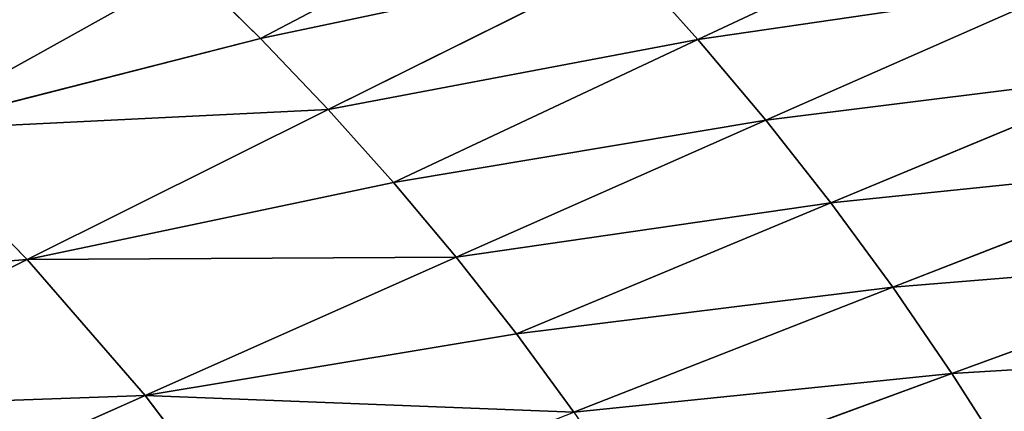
# Model space of a CAD drawing. Extents: x 0 to 605, y 0 to 400.
# Tile 963 of 1056: x 397 to 425, y 243 to 254. Entities that reach past the tile are written whole.
import ezdxf

# ---------------------------------------------------------------- set-up
doc = ezdxf.new("R2010")
doc.units = 0
doc.header["$LTSCALE"] = 25.4
doc.layers.get('0').update_dxf_attribs({"linetype": 'CONTINUOUS'})

# ---------------------------------------------------------------- blocks, each defined once
blk = doc.blocks.new('ATLANTA610_-_S_STL')
at = {"color": 0}
for p, q in [((424.702, 30.677, 142.178), (416.293, 29.714, 146.109)), ((424.702, 30.677, 142.178), (416.293, 29.714, 146.109)), ((418.178, 29.697, 148.349), (426.724, 30.656, 144.581)), ((418.178, 29.697, 148.349), (426.724, 30.656, 144.581)), ((419.983, 29.682, 150.643), (428.66, 30.638, 147.041)), ((419.983, 29.682, 150.643), (428.66, 30.638, 147.041)), ((421.707, 29.669, 152.988), (430.509, 30.623, 149.556)), ((421.707, 29.669, 152.988), (430.509, 30.623, 149.556)), ((423.35, 29.657, 155.381), (432.271, 30.609, 152.124)), ((423.35, 29.657, 155.381), (432.271, 30.609, 152.124)), ((404.132, 28.909, 146.077), (412.3, 29.754, 141.795)), ((404.132, 28.909, 146.077), (412.3, 29.754, 141.795)), ((414.333, 29.733, 143.923), (406.015, 28.892, 148.05)), ((414.333, 29.733, 143.923), (406.015, 28.892, 148.05)), ((407.831, 28.876, 150.076), (416.293, 29.714, 146.109)), ((407.831, 28.876, 150.076), (416.293, 29.714, 146.109)), ((409.577, 28.862, 152.153), (418.178, 29.697, 148.349)), ((409.577, 28.862, 152.153), (418.178, 29.697, 148.349)), ((411.249, 28.85, 154.278), (419.983, 29.682, 150.643)), ((411.249, 28.85, 154.278), (419.983, 29.682, 150.643)), ((412.847, 28.839, 156.451), (421.707, 29.669, 152.988)), ((412.847, 28.839, 156.451), (421.707, 29.669, 152.988)), ((414.333, 29.733, 143.923), (416.293, 29.714, 146.109)), ((414.333, 29.733, 143.923), (416.293, 29.714, 146.109)), ((414.37, 28.83, 158.669), (423.35, 29.657, 155.381)), ((414.37, 28.83, 158.669), (423.35, 29.657, 155.381)), ((418.178, 29.697, 148.349), (416.293, 29.714, 146.109)), ((418.178, 29.697, 148.349), (416.293, 29.714, 146.109)), ((419.983, 29.682, 150.643), (418.178, 29.697, 148.349)), ((419.983, 29.682, 150.643), (418.178, 29.697, 148.349)), ((421.707, 29.669, 152.988), (419.983, 29.682, 150.643)), ((421.707, 29.669, 152.988), (419.983, 29.682, 150.643)), ((423.35, 29.657, 155.381), (421.707, 29.669, 152.988)), ((423.35, 29.657, 155.381), (421.707, 29.669, 152.988)), ((423.35, 29.657, 155.381), (424.91, 29.648, 157.822)), ((423.35, 29.657, 155.381), (424.91, 29.648, 157.822)), ((394.127, 28.192, 148.631), (402.184, 28.928, 144.16)), ((394.127, 28.192, 148.631), (402.184, 28.928, 144.16)), ((404.132, 28.909, 146.077), (394.127, 28.192, 148.631)), ((404.132, 28.909, 146.077), (394.127, 28.192, 148.631)), ((406.015, 28.892, 148.05), (397.649, 28.163, 152.213)), ((406.015, 28.892, 148.05), (397.649, 28.163, 152.213)), ((397.649, 28.163, 152.213), (407.831, 28.876, 150.076)), ((397.649, 28.163, 152.213), (407.831, 28.876, 150.076)), ((409.577, 28.862, 152.153), (400.926, 28.139, 155.988)), ((409.577, 28.862, 152.153), (400.926, 28.139, 155.988)), ((400.926, 28.139, 155.988), (411.249, 28.85, 154.278)), ((400.926, 28.139, 155.988), (411.249, 28.85, 154.278)), ((404.132, 28.909, 146.077), (402.184, 28.928, 144.16)), ((404.132, 28.909, 146.077), (402.184, 28.928, 144.16)), ((404.132, 28.909, 146.077), (406.015, 28.892, 148.05)), ((404.132, 28.909, 146.077), (406.015, 28.892, 148.05)), ((407.831, 28.876, 150.076), (406.015, 28.892, 148.05)), ((407.831, 28.876, 150.076), (406.015, 28.892, 148.05)), ((409.577, 28.862, 152.153), (407.831, 28.876, 150.076)), ((409.577, 28.862, 152.153), (407.831, 28.876, 150.076)), ((411.249, 28.85, 154.278), (409.577, 28.862, 152.153)), ((411.249, 28.85, 154.278), (409.577, 28.862, 152.153)), ((412.847, 28.839, 156.451), (411.249, 28.85, 154.278)), ((412.847, 28.839, 156.451), (411.249, 28.85, 154.278)), ((394.127, 28.192, 148.631), (397.649, 28.163, 152.213)), ((394.127, 28.192, 148.631), (397.649, 28.163, 152.213)), ((389.241, 27.536, 156.408), (397.649, 28.163, 152.213)), ((389.241, 27.536, 156.408), (397.649, 28.163, 152.213)), ((392.229, 27.517, 159.854), (400.926, 28.139, 155.988)), ((392.229, 27.517, 159.854), (400.926, 28.139, 155.988)), ((400.926, 28.139, 155.988), (397.649, 28.163, 152.213)), ((400.926, 28.139, 155.988), (397.649, 28.163, 152.213)), ((403.935, 28.12, 159.944), (400.926, 28.139, 155.988)), ((403.935, 28.12, 159.944), (400.926, 28.139, 155.988))]:
    blk.add_line(p, q, dxfattribs=at)
mesh = blk.add_polyface(dxfattribs=at)
corners = [(414.333, 29.733, 143.923), (424.702, 30.677, 142.178), (422.599, 30.7, 139.835), (416.293, 29.714, 146.109)]
mesh.append_faces([[corners[k] for k in face] for face in [(0, 1, 2), (1, 0, 3)]], dxfattribs={"vtx0": -1, "color": 0})
mesh = blk.add_polyface(dxfattribs=at)
corners = [(416.293, 29.714, 146.109), (426.724, 30.656, 144.581), (424.702, 30.677, 142.178), (418.178, 29.697, 148.349)]
mesh.append_faces([[corners[k] for k in face] for face in [(0, 1, 2), (1, 0, 3)]], dxfattribs={"vtx0": -1, "color": 0})
mesh = blk.add_polyface(dxfattribs=at)
corners = [(418.178, 29.697, 148.349), (428.66, 30.638, 147.041), (426.724, 30.656, 144.581), (419.983, 29.682, 150.643)]
mesh.append_faces([[corners[k] for k in face] for face in [(0, 1, 2), (1, 0, 3)]], dxfattribs={"vtx0": -1, "color": 0})
mesh = blk.add_polyface(dxfattribs=at)
corners = [(419.983, 29.682, 150.643), (430.509, 30.623, 149.556), (428.66, 30.638, 147.041), (421.707, 29.669, 152.988)]
mesh.append_faces([[corners[k] for k in face] for face in [(0, 1, 2), (1, 0, 3)]], dxfattribs={"vtx0": -1, "color": 0})
mesh = blk.add_polyface(dxfattribs=at)
corners = [(421.707, 29.669, 152.988), (432.271, 30.609, 152.124), (430.509, 30.623, 149.556), (423.35, 29.657, 155.381)]
mesh.append_faces([[corners[k] for k in face] for face in [(0, 1, 2), (1, 0, 3)]], dxfattribs={"vtx0": -1, "color": 0})
mesh = blk.add_polyface(dxfattribs=at)
corners = [(423.35, 29.657, 155.381), (433.943, 30.599, 154.741), (432.271, 30.609, 152.124), (424.91, 29.648, 157.822)]
mesh.append_faces([[corners[k] for k in face] for face in [(0, 1, 2), (1, 0, 3)]], dxfattribs={"vtx0": -1, "color": 0})
mesh = blk.add_polyface(dxfattribs=at)
corners = [(404.132, 28.909, 146.077), (412.3, 29.754, 141.795), (402.184, 28.928, 144.16)]
mesh.append_faces([[corners[k] for k in face] for face in [(0, 1, 2)]], dxfattribs={"color": 0})
mesh = blk.add_polyface(dxfattribs=at)
corners = [(404.132, 28.909, 146.077), (414.333, 29.733, 143.923), (412.3, 29.754, 141.795), (406.015, 28.892, 148.05)]
mesh.append_faces([[corners[k] for k in face] for face in [(0, 1, 2), (1, 0, 3)]], dxfattribs={"vtx0": -1, "color": 0})
mesh = blk.add_polyface(dxfattribs=at)
corners = [(406.015, 28.892, 148.05), (416.293, 29.714, 146.109), (414.333, 29.733, 143.923), (407.831, 28.876, 150.076)]
mesh.append_faces([[corners[k] for k in face] for face in [(0, 1, 2), (1, 0, 3)]], dxfattribs={"vtx0": -1, "color": 0})
mesh = blk.add_polyface(dxfattribs=at)
corners = [(407.831, 28.876, 150.076), (418.178, 29.697, 148.349), (416.293, 29.714, 146.109), (409.577, 28.862, 152.153)]
mesh.append_faces([[corners[k] for k in face] for face in [(0, 1, 2), (1, 0, 3)]], dxfattribs={"vtx0": -1, "color": 0})
mesh = blk.add_polyface(dxfattribs=at)
corners = [(409.577, 28.862, 152.153), (419.983, 29.682, 150.643), (418.178, 29.697, 148.349), (411.249, 28.85, 154.278)]
mesh.append_faces([[corners[k] for k in face] for face in [(0, 1, 2), (1, 0, 3)]], dxfattribs={"vtx0": -1, "color": 0})
mesh = blk.add_polyface(dxfattribs=at)
corners = [(411.249, 28.85, 154.278), (421.707, 29.669, 152.988), (419.983, 29.682, 150.643), (412.847, 28.839, 156.451)]
mesh.append_faces([[corners[k] for k in face] for face in [(0, 1, 2), (1, 0, 3)]], dxfattribs={"vtx0": -1, "color": 0})
mesh = blk.add_polyface(dxfattribs=at)
corners = [(412.847, 28.839, 156.451), (423.35, 29.657, 155.381), (421.707, 29.669, 152.988), (414.37, 28.83, 158.669)]
mesh.append_faces([[corners[k] for k in face] for face in [(0, 1, 2), (1, 0, 3)]], dxfattribs={"vtx0": -1, "color": 0})
mesh = blk.add_polyface(dxfattribs=at)
corners = [(414.37, 28.83, 158.669), (424.91, 29.648, 157.822), (423.35, 29.657, 155.381), (415.816, 28.822, 160.931)]
mesh.append_faces([[corners[k] for k in face] for face in [(0, 1, 2), (1, 0, 3)]], dxfattribs={"vtx0": -1, "color": 0})
mesh = blk.add_polyface(dxfattribs=at)
corners = [(394.127, 28.192, 148.631), (402.184, 28.928, 144.16), (390.381, 28.226, 145.259)]
mesh.append_faces([[corners[k] for k in face] for face in [(0, 1, 2)]], dxfattribs={"color": 0})
mesh = blk.add_polyface(dxfattribs=at)
corners = [(394.127, 28.192, 148.631), (404.132, 28.909, 146.077), (402.184, 28.928, 144.16)]
mesh.append_faces([[corners[k] for k in face] for face in [(0, 1, 2)]], dxfattribs={"color": 0})
mesh = blk.add_polyface(dxfattribs=at)
corners = [(394.127, 28.192, 148.631), (406.015, 28.892, 148.05), (404.132, 28.909, 146.077), (397.649, 28.163, 152.213)]
mesh.append_faces([[corners[k] for k in face] for face in [(0, 1, 2), (1, 0, 3)]], dxfattribs={"vtx0": -1, "color": 0})
mesh = blk.add_polyface(dxfattribs=at)
corners = [(397.649, 28.163, 152.213), (407.831, 28.876, 150.076), (406.015, 28.892, 148.05)]
mesh.append_faces([[corners[k] for k in face] for face in [(0, 1, 2)]], dxfattribs={"color": 0})
mesh = blk.add_polyface(dxfattribs=at)
corners = [(397.649, 28.163, 152.213), (409.577, 28.862, 152.153), (407.831, 28.876, 150.076), (400.926, 28.139, 155.988)]
mesh.append_faces([[corners[k] for k in face] for face in [(0, 1, 2), (1, 0, 3)]], dxfattribs={"vtx0": -1, "color": 0})
mesh = blk.add_polyface(dxfattribs=at)
corners = [(400.926, 28.139, 155.988), (411.249, 28.85, 154.278), (409.577, 28.862, 152.153)]
mesh.append_faces([[corners[k] for k in face] for face in [(0, 1, 2)]], dxfattribs={"color": 0})
mesh = blk.add_polyface(dxfattribs=at)
corners = [(400.926, 28.139, 155.988), (412.847, 28.839, 156.451), (411.249, 28.85, 154.278), (403.935, 28.12, 159.944)]
mesh.append_faces([[corners[k] for k in face] for face in [(0, 1, 2), (1, 0, 3)]], dxfattribs={"vtx0": -1, "color": 0})
mesh = blk.add_polyface(dxfattribs=at)
corners = [(386.028, 27.559, 153.139), (397.649, 28.163, 152.213), (394.127, 28.192, 148.631), (389.241, 27.536, 156.408)]
mesh.append_faces([[corners[k] for k in face] for face in [(0, 1, 2), (1, 0, 3)]], dxfattribs={"vtx0": -1, "color": 0})
mesh = blk.add_polyface(dxfattribs=at)
corners = [(389.241, 27.536, 156.408), (400.926, 28.139, 155.988), (397.649, 28.163, 152.213), (392.229, 27.517, 159.854)]
mesh.append_faces([[corners[k] for k in face] for face in [(0, 1, 2), (1, 0, 3)]], dxfattribs={"vtx0": -1, "color": 0})
mesh = blk.add_polyface(dxfattribs=at)
corners = [(392.229, 27.517, 159.854), (403.935, 28.12, 159.944), (400.926, 28.139, 155.988), (394.975, 27.501, 163.463)]
mesh.append_faces([[corners[k] for k in face] for face in [(0, 1, 2), (1, 0, 3)]], dxfattribs={"vtx0": -1, "color": 0})

msp = doc.modelspace()

# ---------------------------------------------------------------- block references
at = {"color": 254, "extrusion": (0, -1, 5.55112e-17)}
msp.add_blockref('ATLANTA610_-_S_STL', (-0.269, -0.066, -399.883), dxfattribs=at)

doc.saveas('drawing.dxf')
